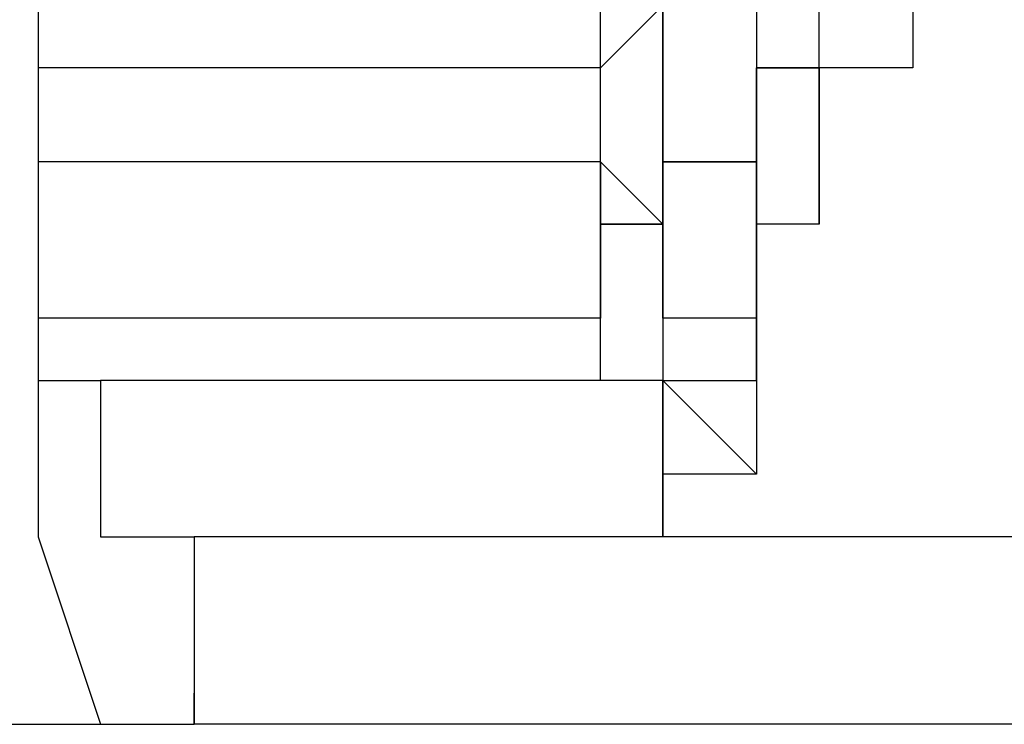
# Model space of a CAD drawing. Header units: millimetres. Extents: x 1114507 to 93926427, y 174473 to 817039.
# Tile 423 of 483: x 2214420 to 2214502, y 770435 to 770493. Entities that reach past the tile are written whole.
import ezdxf

# ---------------------------------------------------------------- set-up
doc = ezdxf.new("R2010")
doc.units = ezdxf.units.MM

msp = doc.modelspace()

# ---------------------------------------------------------------- linework, layer by layer
at = {"color": 7, "linetype": 'Continuous', "lineweight": -2, "elevation": -2718483}
for points in [[(2214421.901, 770501.92), (2214421.901, 770489), (2214421.901, 770489)], [(2214421.901, 770501.92), (2214421.901, 770489), (2214421.901, 770489)], [(2214468.414, 770489), (2214468.414, 770494.168), (2214468.414, 770494.168)], [(2214468.414, 770489), (2214473.582, 770494.168), (2214473.582, 770494.168)], [(2214473.582, 770494.168), (2214468.414, 770489), (2214468.414, 770489)], [(2214473.582, 770494.168), (2214473.582, 770489), (2214473.582, 770489)], [(2214473.582, 770489), (2214473.582, 770494.168), (2214473.582, 770494.168)], [(2214481.334, 770494.168), (2214481.334, 770489), (2214481.334, 770489)], [(2214486.502, 770489), (2214486.502, 770494.168), (2214486.502, 770494.168)], [(2214494.254, 770494.168), (2214494.254, 770489), (2214494.254, 770489)], [(2214468.414, 770489), (2214421.901, 770489), (2214421.901, 770489)], [(2214421.901, 770489), (2214421.901, 770468.328), (2214421.901, 770468.328)], [(2214421.901, 770489), (2214421.901, 770481.248), (2214421.901, 770481.248)], [(2214468.414, 770481.248), (2214468.414, 770489), (2214468.414, 770489)], [(2214473.582, 770489), (2214473.582, 770481.248), (2214473.582, 770481.248)], [(2214473.582, 770481.248), (2214473.582, 770489), (2214473.582, 770489)], [(2214481.334, 770489), (2214481.334, 770481.248), (2214481.334, 770481.248)], [(2214486.502, 770489), (2214481.334, 770489), (2214481.334, 770489)], [(2214486.502, 770489), (2214481.334, 770489), (2214481.334, 770489)], [(2214481.334, 770489), (2214486.502, 770489), (2214486.502, 770489)], [(2214481.334, 770481.248), (2214481.334, 770489), (2214481.334, 770489)], [(2214486.502, 770489), (2214486.502, 770481.248), (2214486.502, 770481.248)], [(2214486.502, 770481.248), (2214486.502, 770489), (2214486.502, 770489)], [(2214494.254, 770489), (2214486.502, 770489), (2214486.502, 770489)], [(2214486.502, 770489), (2214486.502, 770481.248), (2214486.502, 770481.248)], [(2214468.414, 770481.248), (2214421.901, 770481.248), (2214421.901, 770481.248)], [(2214421.901, 770481.248), (2214421.901, 770476.08), (2214421.901, 770476.08)], [(2214468.414, 770476.08), (2214468.414, 770481.248), (2214468.414, 770481.248)], [(2214473.582, 770476.08), (2214468.414, 770481.248), (2214468.414, 770481.248)], [(2214468.414, 770481.248), (2214468.414, 770476.08), (2214468.414, 770476.08)], [(2214473.582, 770481.248), (2214473.582, 770476.08), (2214473.582, 770476.08)], [(2214481.334, 770481.248), (2214473.582, 770481.248), (2214473.582, 770481.248)], [(2214481.334, 770481.248), (2214473.582, 770481.248), (2214473.582, 770481.248)], [(2214473.582, 770481.248), (2214481.334, 770481.248), (2214481.334, 770481.248)], [(2214473.582, 770476.08), (2214473.582, 770481.248), (2214473.582, 770481.248)], [(2214481.334, 770481.248), (2214481.334, 770476.08), (2214481.334, 770476.08)], [(2214481.334, 770476.08), (2214481.334, 770481.248), (2214481.334, 770481.248)], [(2214486.502, 770476.08), (2214486.502, 770481.248), (2214486.502, 770481.248)], [(2214486.502, 770481.248), (2214486.502, 770476.08), (2214486.502, 770476.08)], [(2214486.502, 770481.248), (2214486.502, 770476.08), (2214486.502, 770476.08)], [(2214421.901, 770476.08), (2214421.901, 770468.328), (2214421.901, 770468.328)], [(2214468.414, 770468.328), (2214468.414, 770476.08), (2214468.414, 770476.08)], [(2214468.414, 770476.08), (2214473.582, 770476.08), (2214473.582, 770476.08)], [(2214468.414, 770476.08), (2214468.414, 770468.328), (2214468.414, 770468.328)], [(2214468.414, 770468.328), (2214468.414, 770476.08), (2214468.414, 770476.08)], [(2214473.582, 770476.08), (2214468.414, 770476.08), (2214468.414, 770476.08)], [(2214473.582, 770476.08), (2214468.414, 770476.08), (2214468.414, 770476.08)], [(2214473.582, 770476.08), (2214473.582, 770468.328), (2214473.582, 770468.328)], [(2214473.582, 770468.328), (2214473.582, 770476.08), (2214473.582, 770476.08)], [(2214486.502, 770476.08), (2214481.334, 770476.08), (2214481.334, 770476.08)], [(2214481.334, 770468.328), (2214481.334, 770476.08), (2214481.334, 770476.08)], [(2214481.334, 770476.08), (2214481.334, 770468.328), (2214481.334, 770468.328)], [(2214486.502, 770476.08), (2214481.334, 770476.08), (2214481.334, 770476.08)], [(2214481.334, 770476.08), (2214481.334, 770468.328), (2214481.334, 770468.328)], [(2214468.414, 770468.328), (2214421.901, 770468.328), (2214421.901, 770468.328)], [(2214421.901, 770468.328), (2214421.901, 770455.408), (2214421.901, 770455.408)], [(2214421.901, 770468.328), (2214421.901, 770463.16), (2214421.901, 770463.16)], [(2214468.414, 770463.16), (2214468.414, 770468.328), (2214468.414, 770468.328)], [(2214481.334, 770468.328), (2214473.582, 770468.328), (2214473.582, 770468.328)], [(2214473.582, 770468.328), (2214473.582, 770463.16), (2214473.582, 770463.16)], [(2214481.334, 770463.16), (2214481.334, 770468.328), (2214481.334, 770468.328)], [(2214481.334, 770468.328), (2214481.334, 770463.16), (2214481.334, 770463.16)], [(2214421.901, 770463.16), (2214427.069, 770463.16), (2214427.069, 770463.16)], [(2214473.582, 770463.16), (2214427.069, 770463.16), (2214427.069, 770463.16)], [(2214427.069, 770463.16), (2214427.069, 770455.408), (2214427.069, 770455.408)], [(2214473.582, 770463.16), (2214468.414, 770463.16), (2214468.414, 770463.16)], [(2214481.334, 770455.408), (2214473.582, 770463.16), (2214473.582, 770463.16)], [(2214473.582, 770463.16), (2214481.334, 770463.16), (2214481.334, 770463.16)], [(2214473.582, 770455.408), (2214473.582, 770463.16), (2214473.582, 770463.16)], [(2214473.582, 770463.16), (2214473.582, 770455.408), (2214473.582, 770455.408)], [(2214481.334, 770463.16), (2214481.334, 770455.408), (2214481.334, 770455.408)], [(2214421.901, 770455.408), (2214421.901, 770450.24), (2214421.901, 770450.24)], [(2214427.069, 770455.408), (2214427.069, 770450.24), (2214427.069, 770450.24)], [(2214473.582, 770455.408), (2214473.582, 770450.24), (2214473.582, 770450.24)], [(2214473.582, 770450.24), (2214473.582, 770455.408), (2214473.582, 770455.408)], [(2214481.334, 770455.408), (2214473.582, 770455.408), (2214473.582, 770455.408)], [(2214421.901, 770450.24), (2214427.069, 770434.736), (2214427.069, 770434.736)], [(2214427.069, 770450.24), (2214434.821, 770450.24), (2214434.821, 770450.24)], [(2214434.821, 770450.24), (2214434.821, 770434.736), (2214434.821, 770434.736)], [(2214473.582, 770450.24), (2214434.821, 770450.24), (2214434.821, 770450.24)], [(2214561.438, 770450.24), (2214473.582, 770450.24), (2214473.582, 770450.24)], [(2214434.821, 770434.736), (2214434.821, 770437.32), (2214434.821, 770437.32)], [(2214184.173, 770434.736), (2214434.821, 770434.736), (2214434.821, 770434.736)], [(2214427.069, 770434.736), (2214434.821, 770434.736), (2214434.821, 770434.736)], [(2214566.606, 770434.736), (2214434.821, 770434.736), (2214434.821, 770434.736)]]:
    msp.add_lwpolyline(points, dxfattribs=at)
for points in [[(2214421.901, 770489), (2214421.901, 770489)], [(2214468.414, 770489), (2214468.414, 770489)], [(2214468.414, 770489), (2214468.414, 770489)], [(2214468.414, 770489), (2214468.414, 770489)], [(2214468.414, 770489), (2214468.414, 770489)], [(2214468.414, 770489), (2214468.414, 770489)], [(2214468.414, 770489), (2214468.414, 770489)], [(2214468.414, 770489), (2214468.414, 770489)], [(2214468.414, 770489), (2214468.414, 770489)], [(2214468.414, 770489), (2214468.414, 770489)], [(2214468.414, 770489), (2214468.414, 770489)], [(2214468.414, 770489), (2214468.414, 770489)], [(2214468.414, 770489), (2214468.414, 770489)], [(2214468.414, 770489), (2214468.414, 770489)], [(2214468.414, 770489), (2214468.414, 770489)], [(2214473.582, 770489), (2214473.582, 770489)], [(2214473.582, 770489), (2214473.582, 770489)], [(2214473.582, 770489), (2214473.582, 770489)], [(2214473.582, 770489), (2214473.582, 770489)], [(2214473.582, 770489), (2214473.582, 770489)], [(2214473.582, 770489), (2214473.582, 770489)], [(2214473.582, 770489), (2214473.582, 770489)], [(2214473.582, 770489), (2214473.582, 770489)], [(2214473.582, 770489), (2214473.582, 770489)], [(2214473.582, 770489), (2214473.582, 770489)], [(2214473.582, 770489), (2214473.582, 770489)], [(2214473.582, 770489), (2214473.582, 770489)], [(2214473.582, 770489), (2214473.582, 770489)], [(2214473.582, 770489), (2214473.582, 770489)], [(2214481.334, 770489), (2214481.334, 770489)], [(2214481.334, 770489), (2214481.334, 770489)], [(2214481.334, 770489), (2214481.334, 770489)], [(2214481.334, 770489), (2214481.334, 770489)], [(2214481.334, 770489), (2214481.334, 770489)], [(2214481.334, 770489), (2214481.334, 770489)], [(2214481.334, 770489), (2214481.334, 770489)], [(2214481.334, 770489), (2214481.334, 770489)], [(2214481.334, 770489), (2214481.334, 770489)], [(2214481.334, 770489), (2214481.334, 770489)], [(2214481.334, 770489), (2214481.334, 770489)], [(2214486.502, 770489), (2214486.502, 770489)], [(2214486.502, 770489), (2214486.502, 770489)], [(2214486.502, 770489), (2214486.502, 770489)], [(2214486.502, 770489), (2214486.502, 770489)], [(2214486.502, 770489), (2214486.502, 770489)], [(2214486.502, 770489), (2214486.502, 770489)], [(2214486.502, 770489), (2214486.502, 770489)], [(2214486.502, 770489), (2214486.502, 770489)], [(2214486.502, 770489), (2214486.502, 770489)], [(2214486.502, 770489), (2214486.502, 770489)], [(2214468.414, 770481.248), (2214468.414, 770481.248)], [(2214468.414, 770481.248), (2214468.414, 770481.248)], [(2214468.414, 770481.248), (2214468.414, 770481.248)], [(2214468.414, 770481.248), (2214468.414, 770481.248)], [(2214468.414, 770481.248), (2214468.414, 770481.248)], [(2214468.414, 770481.248), (2214468.414, 770481.248)], [(2214468.414, 770481.248), (2214468.414, 770481.248)], [(2214468.414, 770481.248), (2214468.414, 770481.248)], [(2214468.414, 770481.248), (2214468.414, 770481.248)], [(2214468.414, 770481.248), (2214468.414, 770481.248)], [(2214468.414, 770481.248), (2214468.414, 770481.248)], [(2214468.414, 770481.248), (2214468.414, 770481.248)], [(2214473.582, 770481.248), (2214473.582, 770481.248)], [(2214473.582, 770481.248), (2214473.582, 770481.248)], [(2214473.582, 770481.248), (2214473.582, 770481.248)], [(2214473.582, 770481.248), (2214473.582, 770481.248)], [(2214473.582, 770481.248), (2214473.582, 770481.248)], [(2214473.582, 770481.248), (2214473.582, 770481.248)], [(2214473.582, 770481.248), (2214473.582, 770481.248)], [(2214473.582, 770481.248), (2214473.582, 770481.248)], [(2214473.582, 770481.248), (2214473.582, 770481.248)], [(2214473.582, 770481.248), (2214473.582, 770481.248)], [(2214481.334, 770481.248), (2214481.334, 770481.248)], [(2214481.334, 770481.248), (2214481.334, 770481.248)], [(2214481.334, 770481.248), (2214481.334, 770481.248)], [(2214481.334, 770481.248), (2214481.334, 770481.248)], [(2214481.334, 770481.248), (2214481.334, 770481.248)], [(2214481.334, 770481.248), (2214481.334, 770481.248)], [(2214481.334, 770481.248), (2214481.334, 770481.248)], [(2214481.334, 770481.248), (2214481.334, 770481.248)], [(2214486.502, 770481.248), (2214486.502, 770481.248)], [(2214486.502, 770481.248), (2214486.502, 770481.248)], [(2214486.502, 770481.248), (2214486.502, 770481.248)], [(2214486.502, 770481.248), (2214486.502, 770481.248)], [(2214486.502, 770481.248), (2214486.502, 770481.248)], [(2214486.502, 770481.248), (2214486.502, 770481.248)], [(2214468.414, 770476.08), (2214468.414, 770476.08)], [(2214468.414, 770476.08), (2214468.414, 770476.08)], [(2214468.414, 770476.08), (2214468.414, 770476.08)], [(2214468.414, 770476.08), (2214468.414, 770476.08)], [(2214468.414, 770476.08), (2214468.414, 770476.08)], [(2214468.414, 770476.08), (2214468.414, 770476.08)], [(2214468.414, 770476.08), (2214468.414, 770476.08)], [(2214473.582, 770476.08), (2214473.582, 770476.08)], [(2214473.582, 770476.08), (2214473.582, 770476.08)], [(2214473.582, 770476.08), (2214473.582, 770476.08)], [(2214473.582, 770476.08), (2214473.582, 770476.08)], [(2214473.582, 770476.08), (2214473.582, 770476.08)], [(2214473.582, 770476.08), (2214473.582, 770476.08)], [(2214473.582, 770476.08), (2214473.582, 770476.08)], [(2214473.582, 770476.08), (2214473.582, 770476.08)], [(2214473.582, 770476.08), (2214473.582, 770476.08)], [(2214473.582, 770476.08), (2214473.582, 770476.08)], [(2214473.582, 770476.08), (2214473.582, 770476.08)], [(2214481.334, 770476.08), (2214481.334, 770476.08)], [(2214481.334, 770476.08), (2214481.334, 770476.08)], [(2214481.334, 770476.08), (2214481.334, 770476.08)], [(2214481.334, 770476.08), (2214481.334, 770476.08)], [(2214481.334, 770476.08), (2214481.334, 770476.08)], [(2214481.334, 770476.08), (2214481.334, 770476.08)], [(2214481.334, 770476.08), (2214481.334, 770476.08)], [(2214481.334, 770476.08), (2214481.334, 770476.08)], [(2214486.502, 770476.08), (2214486.502, 770476.08)], [(2214486.502, 770476.08), (2214486.502, 770476.08)], [(2214486.502, 770476.08), (2214486.502, 770476.08)], [(2214486.502, 770476.08), (2214486.502, 770476.08)], [(2214486.502, 770476.08), (2214486.502, 770476.08)], [(2214486.502, 770476.08), (2214486.502, 770476.08)], [(2214468.414, 770468.328), (2214468.414, 770468.328)], [(2214468.414, 770468.328), (2214468.414, 770468.328)], [(2214468.414, 770468.328), (2214468.414, 770468.328)], [(2214468.414, 770468.328), (2214468.414, 770468.328)], [(2214468.414, 770468.328), (2214468.414, 770468.328)], [(2214468.414, 770468.328), (2214468.414, 770468.328)], [(2214468.414, 770468.328), (2214468.414, 770468.328)], [(2214468.414, 770468.328), (2214468.414, 770468.328)], [(2214468.414, 770468.328), (2214468.414, 770468.328)], [(2214468.414, 770468.328), (2214468.414, 770468.328)], [(2214473.582, 770468.328), (2214473.582, 770468.328)], [(2214473.582, 770468.328), (2214473.582, 770468.328)], [(2214473.582, 770468.328), (2214473.582, 770468.328)], [(2214473.582, 770468.328), (2214473.582, 770468.328)], [(2214473.582, 770468.328), (2214473.582, 770468.328)], [(2214473.582, 770468.328), (2214473.582, 770468.328)], [(2214473.582, 770468.328), (2214473.582, 770468.328)], [(2214473.582, 770468.328), (2214473.582, 770468.328)], [(2214473.582, 770468.328), (2214473.582, 770468.328)], [(2214473.582, 770468.328), (2214473.582, 770468.328)], [(2214473.582, 770468.328), (2214473.582, 770468.328)], [(2214473.582, 770468.328), (2214473.582, 770468.328)], [(2214473.582, 770468.328), (2214473.582, 770468.328)], [(2214473.582, 770468.328), (2214473.582, 770468.328)], [(2214473.582, 770468.328), (2214473.582, 770468.328)], [(2214481.334, 770468.328), (2214481.334, 770468.328)], [(2214481.334, 770468.328), (2214481.334, 770468.328)], [(2214481.334, 770468.328), (2214481.334, 770468.328)], [(2214481.334, 770468.328), (2214481.334, 770468.328)], [(2214481.334, 770468.328), (2214481.334, 770468.328)], [(2214481.334, 770468.328), (2214481.334, 770468.328)], [(2214481.334, 770468.328), (2214481.334, 770468.328)], [(2214481.334, 770468.328), (2214481.334, 770468.328)], [(2214481.334, 770468.328), (2214481.334, 770468.328)], [(2214481.334, 770468.328), (2214481.334, 770468.328)], [(2214481.334, 770468.328), (2214481.334, 770468.328)], [(2214481.334, 770468.328), (2214481.334, 770468.328)], [(2214481.334, 770468.328), (2214481.334, 770468.328)], [(2214481.334, 770468.328), (2214481.334, 770468.328)], [(2214481.334, 770468.328), (2214481.334, 770468.328)], [(2214481.334, 770468.328), (2214481.334, 770468.328)], [(2214481.334, 770468.328), (2214481.334, 770468.328)], [(2214481.334, 770468.328), (2214481.334, 770468.328)], [(2214468.414, 770463.16), (2214468.414, 770463.16)], [(2214468.414, 770463.16), (2214468.414, 770463.16)], [(2214473.582, 770463.16), (2214473.582, 770463.16)], [(2214473.582, 770463.16), (2214473.582, 770463.16)], [(2214473.582, 770463.16), (2214473.582, 770463.16)], [(2214473.582, 770463.16), (2214473.582, 770463.16)], [(2214473.582, 770463.16), (2214473.582, 770463.16)], [(2214473.582, 770463.16), (2214473.582, 770463.16)], [(2214473.582, 770463.16), (2214473.582, 770463.16)], [(2214473.582, 770463.16), (2214473.582, 770463.16)], [(2214473.582, 770463.16), (2214473.582, 770463.16)], [(2214473.582, 770463.16), (2214473.582, 770463.16)], [(2214473.582, 770463.16), (2214473.582, 770463.16)], [(2214473.582, 770463.16), (2214473.582, 770463.16)], [(2214473.582, 770463.16), (2214473.582, 770463.16)], [(2214473.582, 770463.16), (2214473.582, 770463.16)], [(2214473.582, 770463.16), (2214473.582, 770463.16)], [(2214481.334, 770463.16), (2214481.334, 770463.16)], [(2214481.334, 770463.16), (2214481.334, 770463.16)], [(2214481.334, 770463.16), (2214481.334, 770463.16)], [(2214473.582, 770455.408), (2214473.582, 770455.408)], [(2214473.582, 770455.408), (2214473.582, 770455.408)], [(2214473.582, 770455.408), (2214473.582, 770455.408)], [(2214473.582, 770455.408), (2214473.582, 770455.408)], [(2214473.582, 770455.408), (2214473.582, 770455.408)], [(2214481.334, 770455.408), (2214481.334, 770455.408)], [(2214481.334, 770455.408), (2214481.334, 770455.408)], [(2214481.334, 770455.408), (2214481.334, 770455.408)], [(2214481.334, 770455.408), (2214481.334, 770455.408)], [(2214481.334, 770455.408), (2214481.334, 770455.408)], [(2214481.334, 770455.408), (2214481.334, 770455.408)], [(2214481.334, 770455.408), (2214481.334, 770455.408)], [(2214481.334, 770455.408), (2214481.334, 770455.408)], [(2214434.821, 770450.24), (2214434.821, 770450.24)], [(2214434.821, 770450.24), (2214434.821, 770450.24)], [(2214434.821, 770450.24), (2214434.821, 770450.24)], [(2214434.821, 770450.24), (2214434.821, 770450.24)], [(2214473.582, 770450.24), (2214473.582, 770450.24)], [(2214473.582, 770450.24), (2214473.582, 770450.24)], [(2214473.582, 770450.24), (2214473.582, 770450.24)], [(2214473.582, 770450.24), (2214473.582, 770450.24)], [(2214473.582, 770450.24), (2214473.582, 770450.24)], [(2214473.582, 770450.24), (2214473.582, 770450.24)], [(2214473.582, 770450.24), (2214473.582, 770450.24)], [(2214473.582, 770450.24), (2214473.582, 770450.24)]]:
    msp.add_lwpolyline(points, close=True, dxfattribs=at)

doc.saveas('drawing.dxf')
